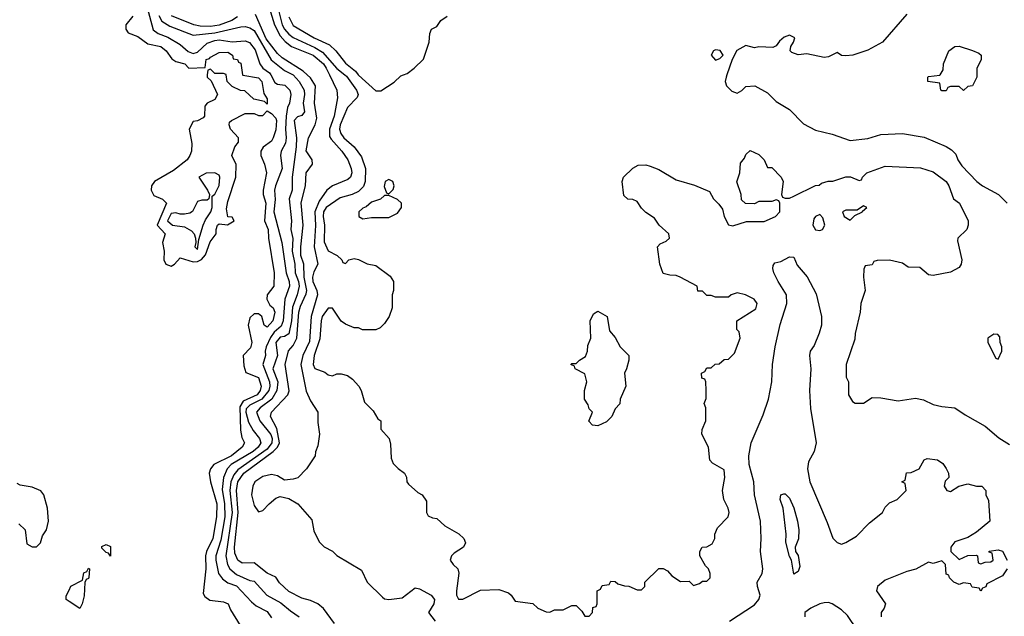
# Model space of a CAD drawing. Header units: inches. Extents: x 1793402 to 1900366, y 320852 to 470679.
# Tile 292 of 604: x 1859773 to 1864298, y 397513 to 400253. Entities that reach past the tile are written whole.
import ezdxf

# ---------------------------------------------------------------- set-up
doc = ezdxf.new("R2010")
doc.units = ezdxf.units.IN
doc.header["$MEASUREMENT"] = 0
for name, color, linetype in [('B8359', 7, 'Continuous'), ('B8369', 7, 'Continuous'), ('B8460', 7, 'Continuous')]:
    doc.layers.add(name, color=color, linetype=linetype)

msp = doc.modelspace()

# ---------------------------------------------------------------- linework, layer by layer
at = {"layer": 'B8359', "color": 4}
for points, elevation in [([(1859770, 397938), (1859798, 397910), (1859806, 397846), (1859830, 397832), (1859850, 397831.3), (1859868.7, 397850), (1859878, 397882), (1859896, 397910), (1859906, 397950), (1859900.9, 398010), (1859884.5, 398070), (1859870, 398089.3), (1859830, 398106.6), (1859775.1, 398115.1), (1859762, 398122)], 224), ([(1860000, 397580.8), (1859986, 397590), (1859987.3, 397607.3), (1860000, 397633.1)], 216)]:
    msp.add_lwpolyline(points, dxfattribs=dict(at, elevation=elevation))
at = {"layer": 'B8369', "color": 4}
for points, elevation in [([(1860635.3, 400000), (1860634, 399990), (1860652.7, 399972.7), (1860682, 399910), (1860670, 399886), (1860634, 399870), (1860623.6, 399856.4), (1860622, 399810), (1860616.9, 399803.1), (1860590, 399788), (1860570, 399786), (1860552, 399750), (1860564.5, 399684.5), (1860563, 399650), (1860555.5, 399630), (1860542.8, 399610), (1860479.9, 399560.1), (1860392.7, 399510), (1860379.6, 399490), (1860376.9, 399470), (1860390, 399445.3), (1860430, 399428.4), (1860448.4, 399410), (1860404.4, 399310), (1860442, 399270), (1860429.1, 399230), (1860437.2, 399190), (1860435.4, 399150), (1860445.2, 399130), (1860470, 399121.3), (1860484.2, 399130), (1860510, 399158.7), (1860570, 399141.2), (1860590, 399142.8), (1860608.4, 399151.6), (1860627.1, 399172.9), (1860647.7, 399232.3), (1860676.3, 399270), (1860676.2, 399290), (1860682.7, 399310), (1860690, 399316.3), (1860728.7, 399311.3), (1860758, 399330), (1860750, 399346), (1860730, 399348), (1860724.1, 399384.1), (1860730, 399418), (1860766, 399530), (1860768.4, 399588.4), (1860748.7, 399630), (1860762, 399670), (1860778, 399690), (1860778, 399710), (1860742, 399750), (1860735.3, 399770), (1860738, 399782), (1860746, 399790), (1860810, 399822), (1860850, 399822), (1860870, 399814), (1860890, 399814), (1860910, 399834), (1860930, 399822), (1860950, 399801), (1860953.7, 399790), (1860950, 399748), (1860937.3, 399710), (1860930, 399695.3), (1860891.6, 399668.4), (1860882, 399650), (1860882, 399630), (1860898, 399590), (1860906.8, 399550), (1860891.7, 399470), (1860892, 399450), (1860904.9, 399410), (1860898, 399330), (1860915.5, 399290), (1860916.3, 399250), (1860942, 399090), (1860940.7, 399030), (1860910.4, 398990), (1860908.5, 398970), (1860922.5, 398942.5), (1860938, 398930), (1860945.5, 398910), (1860936.4, 398870), (1860910, 398840.9), (1860897.2, 398850), (1860885.2, 398890), (1860870, 398902.7), (1860850, 398902.7), (1860830, 398884), (1860822.4, 398850), (1860839.5, 398770), (1860833.3, 398746.7), (1860800.4, 398710), (1860802.7, 398662.7), (1860812.5, 398632.5), (1860870.3, 398610), (1860882.6, 398570), (1860878.3, 398550), (1860864.2, 398530), (1860799.4, 398500.6), (1860785, 398475), (1860787.4, 398367.4), (1860794.6, 398334.6), (1860805.5, 398310), (1860795.5, 398290), (1860746, 398250), (1860665.5, 398210), (1860650.4, 398190), (1860643.8, 398170), (1860650.3, 398130), (1860678.6, 398030), (1860677.6, 397970), (1860660.2, 397870), (1860631.5, 397810), (1860626.7, 397790), (1860628, 397730), (1860616.9, 397616.9), (1860623.5, 397603.5), (1860647.1, 397587.1), (1860710, 397578.8), (1860730.6, 397570.6), (1860742, 397542), (1860786, 397470)], 224), ([(1860926.9, 400000), (1860945, 399965), (1860957.7, 399957.7), (1860992.2, 399952.2), (1861014.9, 399930), (1861018.9, 399910), (1861016.5, 399890), (1861013.4, 399870), (1861003.7, 399850), (1860998.4, 399810), (1860994.4, 399750), (1860998, 399710), (1860993.9, 399686.1), (1860974.9, 399650), (1860971.6, 399630), (1860979.5, 399570), (1860947.9, 399490), (1860944, 399470), (1860946.8, 399426.8), (1860941.2, 399370), (1860977.3, 399230), (1860998.2, 399090), (1861012.2, 399050), (1861013.4, 399030), (1860991.5, 398970), (1860984.5, 398870), (1860974, 398846), (1860942.6, 398817.4), (1860926.3, 398793.7), (1860905.7, 398750), (1860901.3, 398730), (1860903, 398710), (1860890.4, 398670), (1860921, 398590), (1860923, 398570), (1860917.7, 398550), (1860886, 398510), (1860830, 398482.5), (1860813.8, 398466.2), (1860812, 398450), (1860824.4, 398404.4), (1860846.1, 398366.1), (1860874.9, 398330), (1860881.3, 398310), (1860868.9, 398290), (1860846, 398270), (1860745.7, 398210), (1860726, 398190), (1860709.1, 398150.9), (1860704.2, 398095.8), (1860715, 398030), (1860716.3, 397970), (1860697, 397863), (1860675.2, 397790), (1860674.3, 397770), (1860686, 397710), (1860704.9, 397684.9), (1860730, 397666.4), (1860770, 397652.9), (1860838.9, 397578.9), (1860860.5, 397560.5), (1860910, 397534), (1860930, 397506)], 228), ([(1861029.1, 400000), (1861030, 399999.5), (1861057.4, 399970), (1861080.3, 399930), (1861082, 399910), (1861075.3, 399870), (1861082, 399830), (1861070, 399813.2), (1861050, 399807), (1861034.9, 399790), (1861045.5, 399710), (1861043.2, 399670), (1861024.9, 399530), (1861024.6, 399470), (1861011.5, 399430), (1861022, 399330), (1861018.8, 399290), (1861028.7, 399248.7), (1861025.8, 399190), (1861036.9, 399130), (1861038.5, 399090), (1861054.4, 399050), (1861056.9, 399030), (1861047.9, 398990), (1861027.1, 398932.9), (1861021.6, 398870), (1861010.2, 398809.8), (1860990, 398798.3), (1860970, 398795.6), (1860950.2, 398770), (1860957.6, 398710), (1860936.9, 398650), (1860959.1, 398590), (1860955.2, 398550), (1860931.8, 398510), (1860877.6, 398470), (1860861.1, 398450), (1860876.9, 398410), (1860927.6, 398347.6), (1860933.5, 398330), (1860931.9, 398310), (1860910, 398280.7), (1860775.1, 398184.9), (1860757.2, 398162.8), (1860742.7, 398130), (1860738.2, 398090), (1860749.3, 397989.3), (1860719.7, 397790), (1860727.7, 397750), (1860739.5, 397730), (1860770, 397705.2), (1860830, 397677.3), (1860850, 397673.4), (1860908.2, 397610), (1860973.8, 397573.8), (1861017.1, 397537.1), (1861058, 397510)], 232), ([(1860797.7, 400000), (1860798, 399998), (1860870, 399986), (1860886, 399970), (1860894.8, 399914.8), (1860911, 399890), (1860910, 399866), (1860898, 399878), (1860848.4, 399888.4), (1860807.3, 399927.3), (1860788.4, 399928.4), (1860750, 399946), (1860726, 399970), (1860722.2, 400000)], 224), ([(1861219.9, 397479.9), (1861168.6, 397548.6), (1861142.8, 397570), (1861110, 397586), (1861070, 397596.4), (1861010, 397626), (1860966.6, 397666.6), (1860950, 397693), (1860910, 397710.4), (1860850, 397758.7), (1860796, 397756), (1860775.8, 397770), (1860762, 397802), (1860759.7, 397830), (1860777.7, 397990), (1860769.4, 398090), (1860775.2, 398130), (1860803.2, 398170), (1860938.2, 398270), (1860957.8, 398290), (1860966.7, 398310), (1860955.5, 398375.5), (1860925.7, 398430), (1860930.3, 398450), (1861004.6, 398530), (1861011.7, 398548.3), (1860993.4, 398670), (1861007.7, 398732.3), (1861030, 398756.3), (1861046.5, 398790), (1861055.7, 398910), (1861063.2, 398936.8), (1861090, 398994), (1861091.9, 399010), (1861080.4, 399070), (1861078.8, 399130), (1861065.6, 399170), (1861065.6, 399210), (1861076.3, 399310), (1861067.3, 399412.7), (1861086.3, 399490), (1861090.3, 399549.7), (1861118, 399590), (1861117.1, 399610), (1861090.3, 399650.3), (1861099.6, 399710), (1861130.3, 399770), (1861138.6, 399801.4), (1861127.7, 399870), (1861132.4, 399950), (1861110, 399986.4), (1861094.8, 400000)], 236), ([(1861196.7, 400000), (1861230.5, 399930), (1861234, 399894), (1861218.8, 399810), (1861196.3, 399750), (1861197.4, 399717.4), (1861204, 399704), (1861253.4, 399650), (1861281.3, 399610), (1861297.1, 399570), (1861299.3, 399550), (1861293.4, 399530), (1861281.1, 399518.9), (1861210.7, 399490), (1861183.8, 399470), (1861150, 399419.6), (1861129.4, 399370), (1861132.6, 399307.4), (1861127, 399210), (1861143.8, 399130), (1861125, 399095), (1861118.3, 399070), (1861120.3, 399050), (1861138.1, 399010), (1861141.6, 398990), (1861113, 398890), (1861105.1, 398774.9), (1861074.2, 398710), (1861064.5, 398670), (1861090, 398546.8), (1861110, 398502), (1861143.8, 398450), (1861143.4, 398403.4), (1861151, 398350), (1861143.6, 398296.4), (1861132, 398268), (1861130.9, 398249.1), (1861091.3, 398190), (1861050.9, 398149.1), (1861030, 398142), (1860990, 398138), (1860958, 398158), (1860930, 398163.7), (1860890, 398154.3), (1860854.4, 398130), (1860844, 398110), (1860838.9, 398070), (1860850, 398021), (1860870, 397992), (1860890, 397998), (1860919, 398030), (1860950, 398054.8), (1860970, 398062.8), (1861010, 398054), (1861051.3, 398030), (1861115.3, 397955.3), (1861125.4, 397905.4), (1861150, 397854), (1861171.6, 397831.6), (1861210, 397811.3), (1861230, 397791.3), (1861344.5, 397724.5), (1861370.6, 397670), (1861439.9, 397599.9), (1861450, 397593.4), (1861470, 397590.4), (1861530, 397598), (1861590, 397642.8), (1861610, 397638.8), (1861664.7, 397610), (1861678.8, 397590), (1861676, 397570), (1861651.3, 397530), (1861682, 397490)], 244), ([(1861267.7, 400000), (1861274.7, 399994.7), (1861321.3, 399930), (1861328.5, 399910), (1861324.2, 399895.8), (1861279.5, 399850), (1861246.3, 399770), (1861243.1, 399750), (1861248.7, 399730), (1861263.1, 399710), (1861310.5, 399670), (1861343.2, 399623.2), (1861361.5, 399570), (1861361.1, 399510), (1861352.4, 399487.6), (1861330, 399464.7), (1861301, 399450), (1861245.4, 399434.6), (1861181.3, 399390), (1861169, 399370), (1861167.6, 399350), (1861173.7, 399310), (1861172.7, 399232.7), (1861190, 399191), (1861232, 399170), (1861254, 399150), (1861258, 399138), (1861270, 399134), (1861286, 399150), (1861310, 399156), (1861330, 399151.3), (1861370, 399131.3), (1861410, 399124.7), (1861474.8, 399074.8), (1861491, 399050), (1861491, 399010), (1861484.7, 398990), (1861484.7, 398930), (1861470.7, 398889.3), (1861450, 398858), (1861430, 398838), (1861410, 398828.7), (1861349.1, 398829.1), (1861330, 398838), (1861310, 398838), (1861270, 398855.3), (1861250, 398868.7), (1861210, 398928), (1861190, 398928.7), (1861163.8, 398890), (1861158, 398870), (1861153.1, 398786.9), (1861126.4, 398710), (1861122, 398670), (1861130, 398651.3), (1861174.8, 398634.8), (1861190, 398622), (1861210, 398618), (1861230, 398626), (1861250, 398626), (1861278.8, 398618.8), (1861302, 398602), (1861332, 398570), (1861342, 398550), (1861356.9, 398496.9), (1861396.9, 398456.9), (1861419.6, 398419.6), (1861432, 398410), (1861432.7, 398372.7), (1861471.3, 398330), (1861476.9, 398303.1), (1861479.6, 398239.6), (1861490, 398214), (1861511.6, 398191.6), (1861542, 398170), (1861551.1, 398151.1), (1861552, 398130), (1861559.6, 398119.6), (1861602, 398082), (1861622, 398070), (1861642, 398042), (1861642, 397990), (1861650, 397974), (1861670, 397964.7), (1861690, 397962), (1861727.5, 397927.5), (1861790.8, 397890.8), (1861814, 397870), (1861822, 397850), (1861812, 397830), (1861770, 397802), (1861758, 397790), (1861751.3, 397770), (1861764.7, 397750), (1861786, 397730), (1861790.9, 397710.9), (1861781, 397630), (1861781, 397610), (1861790, 397592), (1861810, 397591.3), (1861890, 397632), (1861975.3, 397635.3), (1862019.8, 397619.8), (1862032, 397610), (1862050, 397582), (1862131.1, 397571.1), (1862154, 397550), (1862192.7, 397532.7), (1862210, 397532), (1862230, 397542), (1862270, 397542), (1862310, 397562), (1862330, 397562), (1862356.9, 397536.9), (1862370, 397514), (1862390, 397514), (1862406, 397530), (1862407.3, 397552.7), (1862422, 397558), (1862426, 397570), (1862426, 397630), (1862442, 397638), (1862450, 397654), (1862482, 397658), (1862490, 397674), (1862510, 397672), (1862522, 397662), (1862552.7, 397652.7), (1862571.6, 397651.6), (1862610, 397634), (1862630, 397634), (1862646, 397650), (1862646, 397670), (1862710, 397732), (1862730, 397732), (1862750, 397722), (1862770, 397698), (1862810, 397672), (1862850, 397674), (1862870, 397654), (1862896.4, 397663.6), (1862910, 397674), (1862930, 397674), (1862946, 397690), (1862946, 397710), (1862938, 397730), (1862924, 397744), (1862898, 397790), (1862898, 397810), (1862909.1, 397830.9), (1862930, 397832), (1862954.6, 397845.4), (1862968, 397870), (1862968, 397890), (1862980.2, 397919.8), (1863028.7, 397970), (1863033.2, 397990), (1863028.7, 398010), (1863008.7, 398050), (1863002, 398090), (1863013.2, 398150), (1863010, 398186), (1862956.5, 398216.5), (1862944, 398230), (1862938, 398290), (1862908, 398350), (1862908.9, 398371.1), (1862926, 398410), (1862926, 398470), (1862918, 398490), (1862927.3, 398512.7), (1862928, 398550), (1862926, 398590), (1862922, 398602), (1862907.3, 398607.3), (1862906, 398630), (1862922, 398638), (1862930, 398654), (1862950, 398654), (1862968.4, 398671.6), (1862987.3, 398672.7), (1863010, 398692), (1863030, 398694), (1863058, 398722), (1863084, 398790), (1863079, 398819), (1863068.7, 398830), (1863068, 398870), (1863155.1, 398924.9), (1863161.2, 398950), (1863148.7, 398970), (1863108, 398990), (1863070, 398999.3), (1863042, 398990), (1863030, 398978), (1862970, 398978), (1862950, 398986), (1862930, 398986), (1862910, 399006), (1862890, 399006), (1862886, 399030), (1862808, 399070), (1862790, 399079), (1862760.2, 399080.2), (1862730, 399088), (1862715.3, 399130), (1862704, 399210), (1862716.5, 399223.5), (1862743.7, 399236.3), (1862759, 399250), (1862756, 399270), (1862712.3, 399310), (1862690, 399342), (1862650, 399368), (1862630, 399388), (1862610, 399418), (1862590, 399428), (1862568.4, 399428.4), (1862550, 399446), (1862542, 399510), (1862548, 399530), (1862590, 399572), (1862615.3, 399584.7), (1862650, 399586), (1862670, 399581), (1862710, 399564.7), (1862790, 399518), (1862873.7, 399493.7), (1862943.6, 399463.6), (1862962, 399430), (1862986.4, 399406.4), (1863002.8, 399382.8), (1863010.8, 399350), (1863030.9, 399310.9), (1863050, 399306.8), (1863113.6, 399326.4), (1863193.6, 399326.4), (1863246, 399350), (1863266, 399370), (1863266, 399410), (1863262, 399422), (1863250, 399426), (1863230, 399418), (1863170, 399418), (1863150, 399408), (1863108.4, 399408.4), (1863090, 399426), (1863088.7, 399450), (1863068.9, 399508.9), (1863082, 399550), (1863085.2, 399594.8), (1863103.1, 399616.9), (1863110, 399634), (1863130, 399652), (1863170, 399634), (1863194, 399610), (1863210, 399574), (1863230, 399574), (1863272, 399530), (1863282, 399510), (1863274, 399450), (1863278, 399438), (1863290, 399434), (1863310, 399434), (1863330, 399442), (1863430, 399492), (1863447.3, 399492.7), (1863458, 399502), (1863488.9, 399511.1), (1863510, 399511.3), (1863570, 399531.3), (1863591.1, 399531.1), (1863630, 399514), (1863642, 399518), (1863646, 399530), (1863666, 399550), (1863750, 399580.7), (1863912.8, 399572.8), (1863970, 399554), (1864030.7, 399510), (1864042.8, 399490), (1864064.7, 399430), (1864091, 399410), (1864131, 399330), (1864131.3, 399310), (1864124.7, 399290), (1864084.7, 399250), (1864082, 399238), (1864102.8, 399150), (1864098.8, 399130), (1864090, 399115.3), (1864050, 399094), (1863970, 399079), (1863950, 399082), (1863910, 399115.3), (1863856.4, 399116.4), (1863830, 399135.3), (1863770, 399148.7), (1863712.7, 399147.3), (1863698, 399142), (1863690, 399128), (1863658, 399122), (1863652.7, 399107.3), (1863651.3, 399070), (1863658, 399010), (1863638, 398950), (1863636, 398910), (1863611.6, 398811.6), (1863610, 398786), (1863571.3, 398670), (1863571.6, 398611.6), (1863582, 398590), (1863582, 398530), (1863599.6, 398499.6), (1863611.6, 398491.6), (1863650, 398492), (1863690, 398518), (1863730, 398516), (1863810, 398502.8), (1863890, 398514.8), (1863926.4, 398506.4), (1863970, 398486), (1864010, 398476), (1864070, 398471), (1864118, 398438), (1864210, 398386), (1864273.2, 398333.2), (1864322, 398302)], 248), ([(1861328.5, 400000), (1861330, 399998), (1861410, 399926), (1861432.9, 399927.1), (1861493.6, 399966.4), (1861524.7, 399995.3), (1861536.8, 400000)], 252), ([(1863022.3, 400000), (1863018.8, 399990), (1863014.8, 399970), (1863021, 399950), (1863045.1, 399925.1), (1863070, 399916.3), (1863091.6, 399928.4), (1863110, 399946.8), (1863152, 399950), (1863210, 399918), (1863250, 399878), (1863310, 399841), (1863374.4, 399774.4), (1863430, 399746), (1863507.1, 399727.1), (1863590, 399698.8), (1863670, 399708), (1863730, 399725.5), (1863830.5, 399730.5), (1863930, 399714), (1864030, 399670.8), (1864055.2, 399655.2), (1864074.9, 399634.9), (1864084, 399610), (1864102.8, 399582.8), (1864171, 399510), (1864198, 399490), (1864271.3, 399450), (1864311.3, 399410)], 252), ([(1864171.2, 400000), (1864171.1, 399988.9), (1864152, 399950), (1864130, 399946), (1864110, 399928), (1864090, 399946), (1864050, 399946), (1864038, 399942), (1864030, 399926), (1864010, 399926), (1864006, 399930), (1864002, 399962), (1863946, 399970), (1863946, 399990), (1863950, 399992), (1864002, 399998), (1864003.1, 400000)], 252), ([(1863035.3, 397490), (1863150, 397565.5), (1863169.4, 397590), (1863175.1, 397610), (1863163.7, 397650), (1863162.7, 397670), (1863185.1, 397710), (1863187.3, 397730), (1863177, 397810), (1863180.7, 397870), (1863178, 397950), (1863149.4, 398070), (1863147, 398130), (1863125.1, 398210), (1863123.6, 398250), (1863135.1, 398310), (1863190, 398438.8), (1863213.7, 398510), (1863229.6, 398589.6), (1863232.4, 398670), (1863244, 398750), (1863267.3, 398852.7), (1863298.7, 398950), (1863296.2, 398990), (1863258, 399050), (1863239.3, 399090), (1863234, 399110), (1863235.3, 399124.7), (1863243.1, 399136.9), (1863270, 399142.8), (1863310, 399164.7), (1863330, 399162), (1863345.2, 399125.2), (1863392, 399072), (1863433.5, 398993.5), (1863457, 398890), (1863457, 398850), (1863447.4, 398812.6), (1863423.6, 398756.4), (1863406, 398730), (1863402.4, 398710), (1863408.9, 398650), (1863403.1, 398550), (1863407.3, 398467.3), (1863432.4, 398310), (1863424.4, 398270), (1863397.7, 398222.3), (1863394, 398190), (1863403.8, 398130), (1863484.2, 397944.2), (1863510, 397871.3), (1863530, 397851.3), (1863550, 397844.7), (1863570, 397851.3), (1863618.6, 397881.4), (1863678, 397942), (1863738, 397990), (1863750, 398014), (1863770, 398034), (1863806, 398050), (1863846, 398090), (1863842, 398122), (1863826, 398130), (1863842, 398138), (1863848.4, 398171.6), (1863870, 398174), (1863906, 398190), (1863928.9, 398231.1), (1863943.1, 398236.9), (1863990.9, 398230.9), (1864014.4, 398214.4), (1864030, 398192), (1864041, 398170), (1864042, 398150), (1864026.4, 398133.6), (1864022, 398110), (1864034, 398090), (1864050, 398086), (1864089.1, 398110.9), (1864130, 398121), (1864170, 398111), (1864194, 398110), (1864212, 398090), (1864212, 398070), (1864224.7, 398044.7), (1864231.3, 397950), (1864170, 397899), (1864130, 397875.3), (1864070, 397855.3), (1864052, 397830), (1864052, 397810), (1864090, 397774), (1864130, 397792), (1864170, 397794), (1864174, 397790), (1864178, 397758), (1864190, 397754), (1864210, 397762), (1864236.4, 397763.6), (1864246, 397770), (1864242, 397802), (1864227.3, 397807.3), (1864228.4, 397811.6), (1864270, 397818), (1864290, 397811.3), (1864311, 397770)], 244), ([(1864311, 397730), (1864290, 397698), (1864218, 397662), (1864212.7, 397647.3), (1864198, 397642), (1864190, 397628), (1864182, 397642), (1864150, 397646), (1864142, 397662), (1864110, 397666), (1864090, 397658), (1864066, 397670), (1864046, 397690), (1864042, 397702), (1864030, 397706), (1864028, 397750), (1864010, 397768), (1863970, 397755.3), (1863950, 397761.2), (1863890.4, 397729.6), (1863850, 397718.4), (1863750, 397678), (1863714.9, 397650), (1863710.6, 397630), (1863751, 397570), (1863746, 397550), (1863731, 397530), (1863731, 397510)], 244), ([(1860000, 397633.1), (1860008.9, 397651.1), (1860062, 397678), (1860068.4, 397711.6), (1860082, 397718), (1860090, 397734), (1860094, 397730), (1860091.3, 397691.3), (1860090, 397686), (1860078, 397682), (1860072.7, 397667.3), (1860070, 397606), (1860061, 397570), (1860050, 397548), (1860000, 397580.8)], 216), ([(1863620.9, 397450), (1863576.9, 397516.9), (1863550, 397542.6), (1863506.8, 397570), (1863490, 397576), (1863470, 397575.2), (1863449.3, 397570), (1863409.3, 397550), (1863380.7, 397530), (1863381.6, 397510)], 236)]:
    msp.add_lwpolyline(points, dxfattribs=dict(at, elevation=elevation))
for points, elevation in [([(1860670, 399549.2), (1860630, 399549), (1860596, 399530), (1860636, 399470), (1860644.7, 399450), (1860642, 399430), (1860635.3, 399424.7), (1860610, 399424), (1860590, 399418), (1860567.1, 399372.9), (1860555.5, 399364.5), (1860530, 399359.3), (1860510, 399359.5), (1860490, 399366.6), (1860470, 399362.9), (1860452.7, 399330), (1860476, 399310), (1860530, 399301.3), (1860563.4, 399283.4), (1860574.8, 399270), (1860580.7, 399250), (1860582.8, 399230), (1860578, 399210), (1860590, 399198), (1860597, 399243), (1860616.9, 399310), (1860626.5, 399333.5), (1860651.6, 399370), (1860658.4, 399390), (1860658, 399442), (1860670, 399451.3), (1860690, 399492), (1860693.6, 399530), (1860690, 399539)], 228), ([(1861470, 399519), (1861452, 399510), (1861447.5, 399487.5), (1861458, 399458), (1861470, 399454), (1861490, 399474), (1861493.2, 399490), (1861488, 399510)], 252), ([(1861470, 399446), (1861450, 399446), (1861431.6, 399428.4), (1861390, 399415.3), (1861366, 399394), (1861350, 399388), (1861332, 399370), (1861332, 399350), (1861350, 399338), (1861390, 399344.7), (1861470, 399344.7), (1861510, 399364.7), (1861528, 399390), (1861528, 399410), (1861510, 399428)], 252), ([(1863650, 399398), (1863622, 399378), (1863570, 399378), (1863554, 399370), (1863562, 399350), (1863590, 399332), (1863610, 399354), (1863646, 399370), (1863646, 399374), (1863666, 399390)], 248), ([(1863450, 399358), (1863430, 399349), (1863422, 399338), (1863418, 399310), (1863430, 399287.7), (1863450, 399284.9), (1863462, 399290), (1863472.7, 399310), (1863463.1, 399343.1)], 248), ([(1862430, 398388), (1862406, 398390), (1862388.9, 398408.9), (1862406, 398450), (1862390, 398466), (1862384.7, 398484.7), (1862369, 398510), (1862368.7, 398550), (1862379, 398590), (1862370, 398626), (1862326, 398650), (1862322, 398662), (1862306, 398670), (1862310, 398674), (1862330, 398674), (1862346, 398690), (1862373.6, 398706.4), (1862382, 398730), (1862383.1, 398756.9), (1862398, 398790), (1862395.3, 398870), (1862410, 398902), (1862430, 398914), (1862472, 398890), (1862483.6, 398823.6), (1862510, 398794), (1862532, 398750), (1862572, 398710), (1862572, 398690), (1862562, 398650), (1862552, 398630), (1862558, 398570), (1862532, 398510), (1862531.6, 398488.4), (1862510, 398466), (1862494, 398430), (1862470, 398406)], 248), ([(1864250, 398808), (1864222, 398790), (1864222, 398770), (1864258, 398698), (1864270, 398694), (1864286, 398730), (1864286, 398750), (1864278, 398770), (1864276.4, 398796.4), (1864267.3, 398807.3)], 252), ([(1863330, 397706), (1863319, 397770), (1863310, 397788), (1863293.2, 397853.2), (1863295.1, 397890), (1863280.7, 398010), (1863268.3, 398050), (1863270, 398071.3), (1863285.2, 398074.8), (1863290, 398074.8), (1863310, 398054.8), (1863330, 398011), (1863348, 397950), (1863353.4, 397910), (1863351.7, 397868.3), (1863336, 397830), (1863338, 397810), (1863350, 397792), (1863358, 397742), (1863350, 397718)], 236), ([(1860190, 397788.7), (1860182, 397802), (1860170, 397806), (1860150, 397826), (1860150, 397834), (1860170, 397842), (1860190, 397834)], 216)]:
    msp.add_lwpolyline(points, close=True, dxfattribs=dict(at, elevation=elevation))
at = {"layer": 'B8460', "color": 4}
for points, elevation in [([(1860358.9, 400310), (1860386.3, 400206.3), (1860410.2, 400190.2), (1860453.7, 400173.7), (1860510, 400139.5), (1860547.3, 400107.3), (1860570, 400098.6), (1860590, 400103.6), (1860634.7, 400145.3), (1860670, 400158.4), (1860690, 400160.2), (1860750, 400152.1), (1860810, 400156), (1860829.2, 400149.2), (1860855.4, 400115.4), (1860876.9, 400050), (1860890.9, 400030.9), (1860921.7, 400010), (1860926.9, 400000)], 228), ([(1861094.8, 400000), (1861076.4, 400016.4), (1860978.6, 400078.6), (1860958.1, 400098.1), (1860905.9, 400165.9), (1860857.2, 400277.2)], 236), ([(1860926, 400290), (1860943.5, 400230), (1860970, 400179.6), (1860992.8, 400152.8), (1861022.4, 400130), (1861122, 400090), (1861168.9, 400050), (1861182.2, 400030), (1861196.7, 400000)], 244), ([(1860958.8, 400310), (1860979.3, 400230), (1860990.2, 400210), (1861010, 400186.5), (1861030, 400171.4), (1861130, 400126.4), (1861163.9, 400103.9), (1861230, 400028.5), (1861267.7, 400000)], 248), ([(1863850, 400279), (1863738, 400150), (1863670, 400112.7), (1863602, 400090), (1863570, 400086.6), (1863550, 400089.3), (1863530, 400102), (1863490, 400082.7), (1863470, 400079.5), (1863390, 400096), (1863350, 400092.7), (1863322, 400102), (1863313.2, 400110), (1863316, 400130), (1863329.3, 400150), (1863335.3, 400170), (1863310, 400182.7), (1863286.7, 400173.3), (1863264.9, 400155.1), (1863250, 400134), (1863234, 400126), (1863170, 400129.2), (1863150, 400124), (1863110, 400135.3), (1863067.9, 400112.1), (1863046.8, 400070), (1863022.3, 400000)], 252), ([(1860293.4, 400270), (1860261.6, 400230), (1860260.5, 400210), (1860272.3, 400192.3), (1860315.8, 400175.8), (1860362.3, 400142.3), (1860421, 400130), (1860446.8, 400110), (1860473, 400073), (1860490, 400061), (1860531.3, 400050), (1860551, 400031), (1860626, 400034), (1860630, 400070.7), (1860645.2, 400074.8), (1860650, 400082), (1860690, 400102), (1860730, 400104.7), (1860751.1, 400091.1), (1860754, 400074), (1860774, 400070), (1860778, 400058), (1860790, 400054), (1860797.7, 400000)], 224), ([(1860412.7, 400272.7), (1860425.9, 400245.9), (1860463.1, 400223.1), (1860570, 400182), (1860670, 400192.6), (1860790, 400221.1), (1860810, 400222), (1860830, 400216.4), (1860850, 400203), (1860929.1, 400069.1), (1860990, 400020.4), (1861029.1, 400000)], 232), ([(1860773.9, 400266.1), (1860748, 400250), (1860690, 400228.6), (1860650, 400221.4), (1860603.2, 400223.2), (1860574, 400230), (1860471.3, 400271.3)], 236), ([(1861010, 400266.8), (1861030, 400226.7), (1861126, 400170), (1861197.5, 400137.5), (1861226.4, 400110), (1861270, 400054), (1861316.4, 400016.4), (1861328.5, 400000)], 252), ([(1861536.8, 400000), (1861553.6, 400006.4), (1861586, 400030), (1861628.4, 400071.6), (1861655.3, 400150), (1861658, 400190), (1861666, 400210), (1861690, 400222), (1861708, 400250), (1861738, 400270)], 252), ([(1864003.1, 400000), (1864016.4, 400023.6), (1864018, 400050), (1864042, 400110), (1864070, 400131), (1864090, 400131.3), (1864151.1, 400111.1), (1864179.8, 400099.8), (1864191.3, 400090), (1864191.1, 400068.9), (1864171.3, 400030), (1864171.2, 400000)], 252), ([(1860722.2, 400000), (1860722, 400002), (1860710, 400006), (1860670, 400006), (1860650, 400026), (1860638, 400022), (1860635.3, 400000)], 224)]:
    msp.add_lwpolyline(points, dxfattribs=dict(at, elevation=elevation))
at = {"layer": 'B8460', "color": 4, "elevation": 252}
msp.add_lwpolyline([(1862970, 400115.1), (1862962, 400110), (1862950.6, 400090), (1862970, 400068.2), (1862990, 400074.8), (1863005.2, 400090), (1862991.6, 400111.6)], close=True, dxfattribs=at)

doc.saveas('drawing.dxf')
